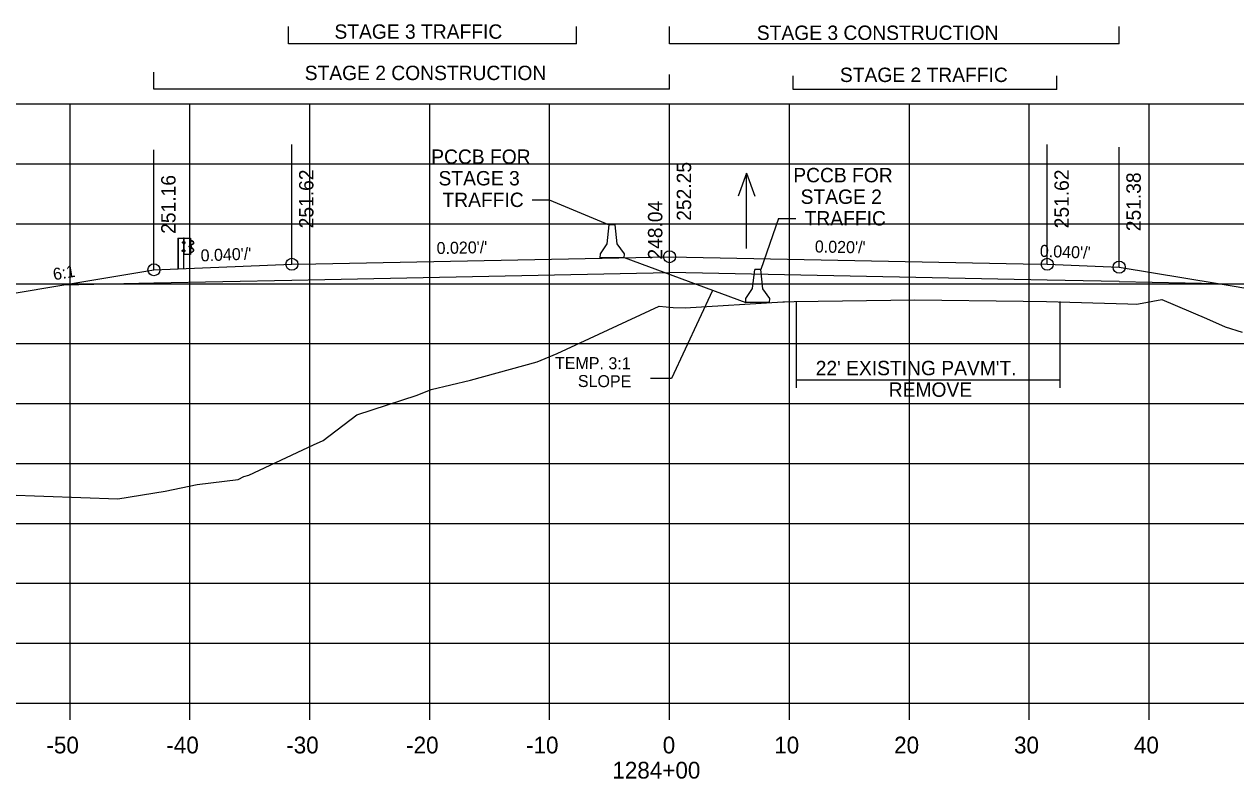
# Model space of a CAD drawing. Extents: x 1342547 to 1344156, y -1532351 to -1517216.
# Drawn here: x 1342649 to 1342750.1, y -1522664.2 to -1522601.2 of the extents above; entities that cross this region are included whole.
import ezdxf

# ---------------------------------------------------------------- set-up
doc = ezdxf.new("R2010")
doc.units = 0
for name, color, linetype in [('R_Alt Surface', 7, 'Continuous'), ('R_Axis', 7, 'Continuous'), ('R_Axis Annot', 7, 'Continuous'), ('R_Draft', 7, 'Continuous'), ('R_Exist Surface', 7, 'Continuous'), ('R_Fin Surface', 7, 'Continuous'), ('R_Grid', 7, 'Continuous'), ('R_MOT', 7, 'Continuous'), ('R_No Plot', 7, 'Continuous'), ('R_Water', 7, 'Continuous'), ('R_Xsect Elev', 7, 'Continuous'), ('R_Xsect Slope', 7, 'Continuous')]:
    doc.layers.add(name, color=color, linetype=linetype)

msp = doc.modelspace()

# ---------------------------------------------------------------- linework, layer by layer
at = {"layer": 'R_Alt Surface'}
for points in [[(1342659.87, -1522622.79), (1342671.37, -1522622.56), (1342702.87, -1522621.93)], [(1342740.37, -1522622.68), (1342734.37, -1522622.56), (1342702.87, -1522621.93)], [(1342740.37, -1522622.68), (1342748.64, -1522622.84)], [(1342652.34, -1522622.94), (1342659.87, -1522622.79)]]:
    msp.add_lwpolyline(points, dxfattribs=at)
at = {"layer": 'R_Axis'}
for p, q in [((1342562.87, -1522657.85), (1342842.87, -1522657.85)), ((1342652.87, -1522659.25), (1342652.87, -1522657.85)), ((1342662.87, -1522659.25), (1342662.87, -1522657.85)), ((1342672.87, -1522659.25), (1342672.87, -1522657.85)), ((1342682.87, -1522659.25), (1342682.87, -1522657.85)), ((1342692.87, -1522659.25), (1342692.87, -1522657.85)), ((1342702.87, -1522659.25), (1342702.87, -1522657.85)), ((1342712.87, -1522659.25), (1342712.87, -1522657.85)), ((1342722.87, -1522659.25), (1342722.87, -1522657.85)), ((1342732.87, -1522659.25), (1342732.87, -1522657.85)), ((1342742.87, -1522659.25), (1342742.87, -1522657.85))]:
    msp.add_line(p, q, dxfattribs=at)
at = {"layer": 'R_Draft'}
for p, q in [((1342671.1, -1522602.83), (1342671.1, -1522601.4)), ((1342695.1, -1522602.83), (1342695.1, -1522601.4)), ((1342702.87, -1522602.83), (1342702.87, -1522601.4)), ((1342740.38, -1522602.83), (1342740.38, -1522601.4)), ((1342695.1, -1522602.83), (1342671.1, -1522602.83)), ((1342740.38, -1522602.83), (1342702.87, -1522602.83)), ((1342659.87, -1522606.63), (1342659.87, -1522605.2)), ((1342702.87, -1522606.63), (1342702.87, -1522605.39)), ((1342713.17, -1522606.65), (1342713.17, -1522605.5)), ((1342735.17, -1522606.65), (1342735.17, -1522605.5)), ((1342702.87, -1522606.63), (1342659.87, -1522606.63)), ((1342735.17, -1522606.65), (1342713.17, -1522606.65)), ((1342661.87, -1522619.06), (1342661.87, -1522621.57)), ((1342661.9, -1522619.06), (1342661.9, -1522621.57)), ((1342662.27, -1522619.47), (1342662.27, -1522619.37)), ((1342662.32, -1522619.48), (1342662.27, -1522619.48)), ((1342662.32, -1522619.36), (1342662.28, -1522619.36)), ((1342662.32, -1522619.39), (1342662.28, -1522619.39)), ((1342662.32, -1522619.45), (1342662.28, -1522619.45)), ((1342662.32, -1522619.45), (1342662.28, -1522619.45)), ((1342662.32, -1522619.48), (1342662.32, -1522619.36)), ((1342662.39, -1522619.05), (1342662.33, -1522619.06)), ((1342662.36, -1522621.57), (1342662.36, -1522619.05)), ((1342662.39, -1522619.05), (1342662.39, -1522619.05)), ((1342662.45, -1522619.43), (1342662.39, -1522619.43)), ((1342662.4, -1522619.36), (1342662.45, -1522619.36)), ((1342662.4, -1522619.49), (1342662.45, -1522619.49)), ((1342662.45, -1522619.36), (1342662.45, -1522619.49)), ((1342662.88, -1522619.68), (1342662.83, -1522619.68)), ((1342662.83, -1522619.79), (1342662.83, -1522619.69)), ((1342662.88, -1522619.71), (1342662.83, -1522619.71)), ((1342662.88, -1522619.8), (1342662.88, -1522619.68)), ((1342662.89, -1522620.42), (1342662.89, -1522619.06)), ((1342663.04, -1522619.27), (1342662.93, -1522619.21)), ((1342663.02, -1522619.29), (1342662.93, -1522619.24)), ((1342662.93, -1522619.8), (1342662.93, -1522619.67)), ((1342662.96, -1522619.8), (1342662.96, -1522619.67)), ((1342662.98, -1522619.6), (1342663.15, -1522619.5)), ((1342662.99, -1522619.62), (1342663.16, -1522619.52)), ((1342663.15, -1522619.39), (1342663.02, -1522619.29)), ((1342663.17, -1522619.37), (1342663.04, -1522619.27)), ((1342662.26, -1522620.16), (1342662.26, -1522620.06)), ((1342662.31, -1522620.08), (1342662.26, -1522620.08)), ((1342662.31, -1522620.14), (1342662.26, -1522620.14)), ((1342662.31, -1522620.17), (1342662.26, -1522620.17)), ((1342662.31, -1522620.05), (1342662.27, -1522620.05)), ((1342662.31, -1522620.14), (1342662.27, -1522620.14)), ((1342662.31, -1522620.17), (1342662.31, -1522620.05)), ((1342662.39, -1522620.42), (1342662.36, -1522620.42)), ((1342662.45, -1522620.11), (1342662.39, -1522620.11)), ((1342662.45, -1522620.05), (1342662.4, -1522620.05)), ((1342662.45, -1522620.17), (1342662.4, -1522620.17)), ((1342662.45, -1522620.17), (1342662.45, -1522620.05)), ((1342662.88, -1522619.77), (1342662.83, -1522619.77)), ((1342662.88, -1522619.8), (1342662.83, -1522619.8)), ((1342662.88, -1522619.77), (1342662.84, -1522619.77)), ((1342662.92, -1522620.26), (1342663.03, -1522620.21)), ((1342662.93, -1522620.28), (1342663.04, -1522620.22)), ((1342663.13, -1522619.97), (1342662.97, -1522619.88)), ((1342663.14, -1522619.95), (1342662.99, -1522619.86)), ((1342663.03, -1522620.21), (1342663.16, -1522620.1)), ((1342663.04, -1522620.22), (1342663.17, -1522620.11)), ((1342699.09, -1522620.67), (1342709.22, -1522624.43)), ((1342713.42, -1522624.33), (1342713.42, -1522631.53)), ((1342735.42, -1522624.33), (1342735.42, -1522631.53)), ((1342713.42, -1522630.86), (1342735.42, -1522630.86))]:
    msp.add_line(p, q, dxfattribs=at)
for points in [[(1342691.4, -1522615.86), (1342692.84, -1522615.86)], [(1342692.84, -1522615.86), (1342697.84, -1522617.94)], [(1342711.95, -1522617.42), (1342710.47, -1522621.68)], [(1342711.95, -1522617.42), (1342713.39, -1522617.42)], [(1342661.87, -1522619.06), (1342662.33, -1522619.06), (1342662.32, -1522621.57)]]:
    msp.add_lwpolyline(points, dxfattribs=at)
for points in [[(1342662.27, -1522619.39), (1342662.27, -1522619.45), (1342662.24, -1522619.45), (1342662.24, -1522619.39)], [(1342662.32, -1522619.34), (1342662.32, -1522619.51), (1342662.33, -1522619.51), (1342662.33, -1522619.34)], [(1342662.92, -1522619.06), (1342662.92, -1522620.42), (1342662.39, -1522620.42), (1342662.39, -1522619.05)], [(1342662.45, -1522619.36), (1342662.45, -1522619.49), (1342662.39, -1522619.49), (1342662.39, -1522619.36)], [(1342662.82, -1522619.71), (1342662.82, -1522619.77), (1342662.8, -1522619.77), (1342662.8, -1522619.71)], [(1342662.88, -1522619.66), (1342662.88, -1522619.83), (1342662.89, -1522619.83), (1342662.89, -1522619.66)], [(1342662.26, -1522620.08), (1342662.26, -1522620.14), (1342662.23, -1522620.14), (1342662.23, -1522620.08)], [(1342662.31, -1522620.03), (1342662.31, -1522620.19), (1342662.32, -1522620.19), (1342662.32, -1522620.03)], [(1342662.45, -1522620.05), (1342662.45, -1522620.17), (1342662.39, -1522620.17), (1342662.39, -1522620.05)]]:
    msp.add_lwpolyline(points, close=True, dxfattribs=at)
for centre, radius, start, end in [((1342662.29, -1522619.37), 0.022, 134.5745, 222.2244), ((1342662.36, -1522619.42), 0.0922, 159.7423, 200.2577), ((1342662.3, -1522619.47), 0.025, 140.9334, 216.6234), ((1342662.85, -1522619.69), 0.022, 134.5745, 222.2244), ((1342662.92, -1522619.74), 0.0922, 159.7423, 200.2577), ((1342663.02, -1522619.68), 0.0865, 118.106, 175.0444), ((1342662.95, -1522619.75), 0.0453, 282.9554, 86.0697), ((1342663.02, -1522619.68), 0.0622, 118.106, 175.0444), ((1342663.12, -1522619.44), 0.062, 299.2499, 57.9783), ((1342663.12, -1522619.44), 0.0856, 299.2499, 57.9783), ((1342662.28, -1522620.06), 0.022, 134.5745, 222.2244), ((1342662.35, -1522620.11), 0.0922, 159.7423, 200.2577), ((1342662.28, -1522620.16), 0.025, 140.9334, 216.6234), ((1342662.85, -1522619.79), 0.025, 140.9334, 216.6234), ((1342663, -1522619.81), 0.0703, 171.7804, 246.8536), ((1342663, -1522619.81), 0.0462, 171.7804, 246.8536), ((1342663.09, -1522620.05), 0.0854, 325.2184, 59.12), ((1342663.09, -1522620.05), 0.109, 325.2184, 59.12)]:
    msp.add_arc(centre, radius, start, end, dxfattribs=at)
at = {"layer": 'R_Exist Surface'}
msp.add_lwpolyline([(1342647.61, -1522640.48), (1342656.86, -1522640.8), (1342660.8, -1522640.17), (1342663.47, -1522639.61), (1342666.89, -1522639.18), (1342667.37, -1522638.95), (1342667.77, -1522638.83), (1342673.17, -1522636.29), (1342673.99, -1522635.93), (1342676.78, -1522633.79), (1342681.83, -1522632.14), (1342683, -1522631.68), (1342686.28, -1522630.91), (1342691.83, -1522629.38), (1342693.5, -1522628.67), (1342702, -1522624.74), (1342703.17, -1522624.83), (1342704.17, -1522624.87), (1342712.32, -1522624.37), (1342712.46, -1522624.36), (1342713.25, -1522624.35), (1342723.33, -1522624.19), (1342732.35, -1522624.3), (1342734.32, -1522624.33), (1342741.09, -1522624.53), (1342741.8, -1522624.55), (1342741.99, -1522624.52), (1342743.92, -1522624.17), (1342747.65, -1522625.75), (1342749.21, -1522626.44), (1342750.63, -1522626.89)], dxfattribs=at)
at = {"layer": 'R_Fin Surface'}
msp.add_lwpolyline([(1342599.65, -1522636.99), (1342602.68, -1522638), (1342643.37, -1522624.44), (1342652.34, -1522622.94), (1342659.87, -1522621.69), (1342671.37, -1522621.23), (1342673.37, -1522621.19), (1342702.87, -1522620.6), (1342732.37, -1522621.19), (1342734.37, -1522621.23), (1342740.37, -1522621.47), (1342748.64, -1522622.84), (1342762.37, -1522625.13), (1342799.91, -1522637.65), (1342813.28, -1522642.1)], dxfattribs=at)
at = {"layer": 'R_Grid'}
for p, q in [((1342562.87, -1522607.85), (1342842.87, -1522607.85)), ((1342652.87, -1522657.85), (1342652.87, -1522607.85)), ((1342662.87, -1522657.85), (1342662.87, -1522607.85)), ((1342672.87, -1522657.85), (1342672.87, -1522607.85)), ((1342682.87, -1522657.85), (1342682.87, -1522607.85)), ((1342692.87, -1522657.85), (1342692.87, -1522607.85)), ((1342702.87, -1522657.85), (1342702.87, -1522607.85)), ((1342712.87, -1522657.85), (1342712.87, -1522607.85)), ((1342722.87, -1522657.85), (1342722.87, -1522607.85)), ((1342732.87, -1522657.85), (1342732.87, -1522607.85)), ((1342742.87, -1522657.85), (1342742.87, -1522607.85)), ((1342562.87, -1522612.85), (1342842.87, -1522612.85)), ((1342562.87, -1522617.85), (1342842.87, -1522617.85)), ((1342562.87, -1522622.85), (1342842.87, -1522622.85)), ((1342562.87, -1522627.85), (1342842.87, -1522627.85)), ((1342562.87, -1522632.85), (1342842.87, -1522632.85)), ((1342562.87, -1522637.85), (1342842.87, -1522637.85)), ((1342562.87, -1522642.85), (1342842.87, -1522642.85)), ((1342562.87, -1522647.85), (1342842.87, -1522647.85)), ((1342562.87, -1522652.85), (1342842.87, -1522652.85)), ((1342562.87, -1522657.85), (1342842.87, -1522657.85))]:
    msp.add_line(p, q, dxfattribs=at)
at = {"layer": 'R_MOT'}
for p, q in [((1342697.67, -1522619.52), (1342697.84, -1522617.94)), ((1342698.09, -1522617.94), (1342697.84, -1522617.94)), ((1342698.34, -1522617.94), (1342698.09, -1522617.94)), ((1342698.51, -1522619.52), (1342698.34, -1522617.94)), ((1342697.1, -1522620.36), (1342697.67, -1522619.52)), ((1342699.1, -1522620.36), (1342698.51, -1522619.52)), ((1342697.09, -1522620.69), (1342697.1, -1522620.36)), ((1342699.09, -1522620.69), (1342697.09, -1522620.69)), ((1342699.09, -1522620.69), (1342699.1, -1522620.36)), ((1342709.8, -1522623.26), (1342709.97, -1522621.68)), ((1342710.22, -1522621.68), (1342709.97, -1522621.68)), ((1342710.47, -1522621.68), (1342710.22, -1522621.68)), ((1342710.64, -1522623.27), (1342710.47, -1522621.68)), ((1342709.23, -1522624.1), (1342709.8, -1522623.26)), ((1342711.23, -1522624.1), (1342710.64, -1522623.27)), ((1342709.22, -1522624.43), (1342709.23, -1522624.1)), ((1342711.22, -1522624.43), (1342709.22, -1522624.43)), ((1342711.22, -1522624.43), (1342711.23, -1522624.1))]:
    msp.add_line(p, q, dxfattribs=at)
at = {"layer": 'R_No Plot'}
for centre in [(1342702.87, -1522620.6), (1342659.87, -1522621.69), (1342671.37, -1522621.23), (1342734.37, -1522621.23), (1342740.37, -1522621.47)]:
    msp.add_circle(centre, 0.5, dxfattribs=at)
at = {"layer": 'R_Water'}
for p, q in [((1342709.29, -1522613.64), (1342708.59, -1522615.56)), ((1342709.29, -1522619.92), (1342709.29, -1522613.64)), ((1342709.29, -1522613.64), (1342709.99, -1522615.56))]:
    msp.add_line(p, q, dxfattribs=at)
at = {"layer": 'R_Xsect Elev'}
for p, q in [((1342702.87, -1522620.6), (1342702.87, -1522610.6)), ((1342671.37, -1522621.23), (1342671.37, -1522611.23)), ((1342734.37, -1522621.23), (1342734.37, -1522611.23)), ((1342740.37, -1522621.47), (1342740.37, -1522611.47)), ((1342659.87, -1522621.69), (1342659.87, -1522611.69)), ((1342702.87, -1522624.81), (1342702.87, -1522614.81)), ((1342706.46, -1522623.41), (1342703.03, -1522630.76)), ((1342703.03, -1522630.76), (1342701.28, -1522630.76))]:
    msp.add_line(p, q, dxfattribs=at)

# ---------------------------------------------------------------- texts
at = {"layer": 'R_Axis Annot'}
for s, p in [('-50', (1342650.9, -1522662.05)), ('-40', (1342660.9, -1522662.05)), ('-30', (1342670.9, -1522662.05)), ('-20', (1342680.9, -1522662.05)), ('-10', (1342690.9, -1522662.05)), ('0', (1342702.3, -1522662.05)), ('10', (1342711.6, -1522662.05)), ('20', (1342721.6, -1522662.05)), ('30', (1342731.6, -1522662.05)), ('40', (1342741.6, -1522662.05)), ('1284+00', (1342698.1, -1522664.15))]:
    msp.add_text(s, height=1.4, dxfattribs=at).set_placement(p)
at = {"layer": 'R_Draft'}
for s, p in [('STAGE 3 TRAFFIC', (1342674.92, -1522602.41)), ('STAGE 3 CONSTRUCTION', (1342710.15, -1522602.51)), ('STAGE 2 CONSTRUCTION', (1342672.44, -1522605.86)), ('STAGE 2 TRAFFIC', (1342717.08, -1522606.02)), ('PCCB FOR', (1342682.99, -1522612.85)), ('STAGE 3', (1342683.6, -1522614.65)), ('PCCB FOR', (1342713.19, -1522614.39)), ('TRAFFIC', (1342683.93, -1522616.45)), ('STAGE 2', (1342713.8, -1522616.19)), ('TRAFFIC', (1342714.14, -1522617.99)), ("22' EXISTING PAVM'T.", (1342715.06, -1522630.49)), ('REMOVE', (1342721.15, -1522632.29))]:
    msp.add_text(s, height=1.2, dxfattribs=at).set_placement(p)
at = {"layer": 'R_Xsect Elev'}
for s, p in [('251.62', (1342673.17, -1522618.23)), ('252.25', (1342704.67, -1522617.6)), ('251.62', (1342736.17, -1522618.23)), ('251.38', (1342742.17, -1522618.47)), ('251.16', (1342661.67, -1522618.69)), ('248.04', (1342702.27, -1522620.84))]:
    msp.add_text(s, height=1.2, rotation=90, dxfattribs=at).set_placement(p)
at = {"layer": 'R_Xsect Slope'}
for s, rotation, p in [("0.020'/'", 1.1458, (1342683.45, -1522620.38)), ("0.020'/'", 358.8542, (1342714.98, -1522620.24)), ("0.040'/'", 357.708, (1342733.74, -1522620.6)), ("0.040'/'", 2.2906, (1342663.78, -1522621)), ('6:1', 9.4623, (1342651.53, -1522622.57)), ('TEMP. 3:1', 359.6242, (1342693.31, -1522629.96)), ('SLOPE', 359.6242, (1342695.22, -1522631.47))]:
    msp.add_text(s, height=1, rotation=rotation, dxfattribs=at).set_placement(p)

doc.saveas('drawing.dxf')
